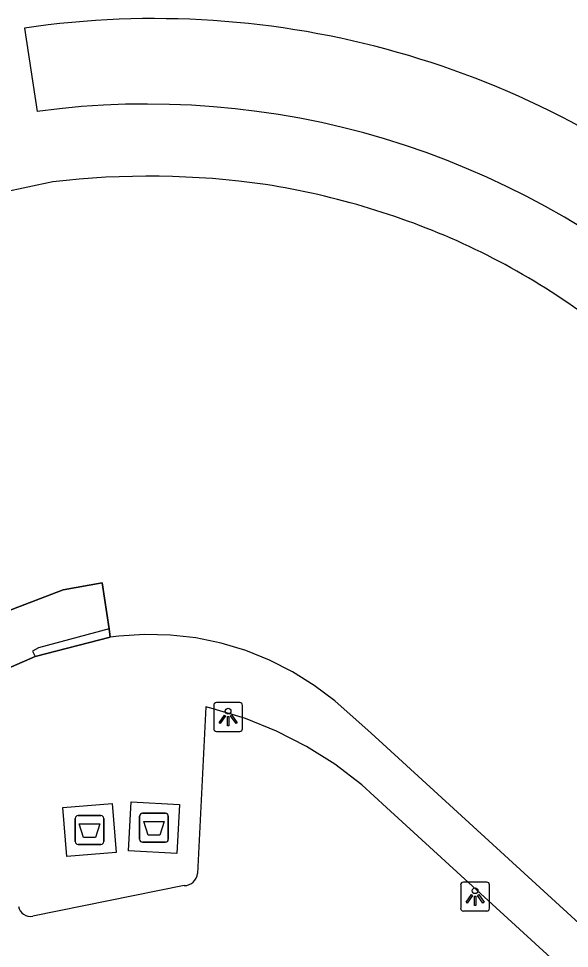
# Model space of a CAD drawing. Extents: x 162026 to 163499, y 387297 to 388169.
# Drawn here: x 162607.53 to 162626.57, y 387595.81 to 387627.92 of the extents above; entities that cross this region are included whole.
import ezdxf

# ---------------------------------------------------------------- set-up
doc = ezdxf.new("R2010")
doc.units = 0
for name, color, linetype in [('IMGEO_Afval_apart_plaats', 7, 'Continuous'), ('IMGEO_Lichtpunt', 7, 'Continuous'), ('IMGEO_Pand', 7, 'Continuous'), ('IMGEO_Pand_overbouw', 7, 'Continuous'), ('IMGEO_Voetpad_gesloten', 7, 'Continuous'), ('IMGEO_Voetpad_open', 7, 'Continuous')]:
    doc.layers.add(name, color=color, linetype=linetype)

msp = doc.modelspace()

# ---------------------------------------------------------------- linework, layer by layer
at = {"layer": 'IMGEO_Afval_apart_plaats'}
for p, q in [((162609.486, 387599.5), (162609.486, 387600.3)), ((162609.486, 387600.3), (162609.486, 387599.5)), ((162609.586, 387600.4), (162610.376, 387600.4)), ((162610.376, 387600.4), (162609.586, 387600.4)), ((162610.476, 387600.3), (162610.476, 387599.5)), ((162610.476, 387599.5), (162610.476, 387600.3)), ((162611.714, 387599.579), (162611.714, 387600.379)), ((162611.714, 387600.379), (162611.714, 387599.579)), ((162611.814, 387600.479), (162612.604, 387600.479)), ((162612.604, 387600.479), (162611.814, 387600.479)), ((162612.704, 387600.379), (162612.704, 387599.579)), ((162612.704, 387599.579), (162612.704, 387600.379)), ((162610.376, 387599.4), (162609.586, 387599.4)), ((162609.586, 387599.4), (162610.376, 387599.4)), ((162612.604, 387599.479), (162611.814, 387599.479)), ((162611.814, 387599.479), (162612.604, 387599.479))]:
    msp.add_line(p, q, dxfattribs=at)
for points in [[(162609.629, 387600.114), (162610.333, 387600.114), (162610.184, 387599.644), (162609.778, 387599.644), (162609.629, 387600.114)], [(162611.857, 387600.193), (162612.561, 387600.193), (162612.412, 387599.723), (162612.006, 387599.723), (162611.857, 387600.193)]]:
    msp.add_lwpolyline(points, dxfattribs=at)
for centre, start, end in [((162609.586, 387600.3), 90, 180), ((162609.586, 387600.3), 90, 180), ((162610.376, 387600.3), 0, 90), ((162610.376, 387600.3), 360, 90), ((162611.814, 387600.379), 90, 180), ((162611.814, 387600.379), 90, 180), ((162612.604, 387600.379), 0, 90), ((162612.604, 387600.379), 360, 90), ((162609.586, 387599.5), 180, 270), ((162609.586, 387599.5), 180, 270), ((162610.376, 387599.5), 270, 0), ((162610.376, 387599.5), 270, 0), ((162611.814, 387599.579), 180, 270), ((162611.814, 387599.579), 180, 270), ((162612.604, 387599.579), 270, 0), ((162612.604, 387599.579), 270, 0)]:
    msp.add_arc(centre, 0.1, start, end, dxfattribs=at)
at = {"layer": 'IMGEO_Lichtpunt'}
for p, q in [((162614.275, 387604.206), (162614.275, 387603.399)), ((162614.275, 387604.206), (162614.275, 387603.399)), ((162615.177, 387604.301), (162614.369, 387604.301)), ((162615.177, 387604.301), (162614.369, 387604.301)), ((162615.271, 387603.399), (162615.271, 387604.206)), ((162615.271, 387603.399), (162615.271, 387604.206)), ((162614.369, 387603.305), (162615.177, 387603.305)), ((162614.369, 387603.305), (162615.177, 387603.305)), ((162623.716, 387598.099), (162622.908, 387598.099)), ((162623.716, 387598.099), (162622.908, 387598.099)), ((162622.814, 387598.004), (162622.814, 387597.197)), ((162622.814, 387598.004), (162622.814, 387597.197)), ((162623.81, 387597.197), (162623.81, 387598.004)), ((162623.81, 387597.197), (162623.81, 387598.004)), ((162622.908, 387597.103), (162623.716, 387597.103)), ((162622.908, 387597.103), (162623.716, 387597.103))]:
    msp.add_line(p, q, dxfattribs=at)
for points in [[(162614.649, 387603.87), (162614.688, 387603.842), (162614.5, 387603.58), (162614.462, 387603.607), (162614.649, 387603.87)], [(162614.751, 387603.822), (162614.798, 387603.822), (162614.798, 387603.5), (162614.751, 387603.5), (162614.751, 387603.822)], [(162614.861, 387603.842), (162614.899, 387603.869), (162615.086, 387603.607), (162615.047, 387603.579), (162614.861, 387603.842)], [(162623.188, 387597.668), (162623.227, 387597.64), (162623.039, 387597.378), (162623.001, 387597.405), (162623.188, 387597.668)], [(162623.29, 387597.62), (162623.337, 387597.62), (162623.337, 387597.298), (162623.29, 387597.298), (162623.29, 387597.62)], [(162623.4, 387597.64), (162623.438, 387597.667), (162623.625, 387597.405), (162623.586, 387597.377), (162623.4, 387597.64)]]:
    msp.add_lwpolyline(points, dxfattribs=at)
for centre in [(162614.774, 387604.004), (162623.313, 387597.802)]:
    msp.add_circle(centre, 0.0994, dxfattribs=at)
for centre, start, end in [((162614.369, 387604.206), 90, 180), ((162614.369, 387604.206), 90, 180), ((162615.177, 387604.206), 0, 90), ((162615.177, 387604.206), 0, 90), ((162614.369, 387603.399), 180, 270), ((162614.369, 387603.399), 180, 270), ((162615.177, 387603.399), 270, 0), ((162615.177, 387603.399), 270, 360), ((162622.908, 387598.004), 90, 180), ((162622.908, 387598.004), 90, 180), ((162623.716, 387598.004), 0, 90), ((162623.716, 387598.004), 0, 90), ((162622.908, 387597.197), 180, 270), ((162622.908, 387597.197), 180, 270), ((162623.716, 387597.197), 270, 0), ((162623.716, 387597.197), 270, 360)]:
    msp.add_arc(centre, 0.0946, start, end, dxfattribs=at)
at = {"layer": 'IMGEO_Pand'}
for points in [[(162608.71, 387622.287), (162606.105, 387621.74)], [(162601.503, 387605.002), (162607.351, 387607.541), (162609.072, 387608.191), (162610.417, 387608.442), (162610.657, 387606.848)], [(162610.657, 387606.848), (162610.697, 387606.556)], [(162655.449, 387591.977), (162655.373, 387591.894), (162653.295, 387589.617), (162651.211, 387587.339), (162644.805, 387580.317), (162619.723, 387603.246), (162618.46, 387604.358), (162617.752, 387604.895), (162616.999, 387605.367), (162616.207, 387605.77), (162615.381, 387606.1), (162614.53, 387606.355), (162613.659, 387606.534), (162612.776, 387606.633), (162611.888, 387606.654), (162611.001, 387606.595), (162610.697, 387606.556)]]:
    msp.add_lwpolyline(points, dxfattribs=at)
for centre, radius, start, end in [((162612.032, 387594.127), 28.355, 81.823, 96.7281), ((162611.995, 387596.122), 26.387, 65.0847, 81.1263), ((162612.44, 387597.455), 24.992, 47.7529, 64.7248)]:
    msp.add_arc(centre, radius, start, end, dxfattribs=at)
at = {"layer": 'IMGEO_Pand_overbouw'}
msp.add_lwpolyline([(162592.789, 387599.235), (162597.024, 387601.076), (162598.221, 387601.596), (162600.425, 387602.554), (162600.804, 387602.719), (162608.107, 387605.894), (162610.697, 387606.556), (162610.657, 387606.848), (162610.417, 387608.442), (162609.072, 387608.191), (162607.351, 387607.541), (162601.503, 387605.002), (162600.653, 387604.649), (162601.647, 387614.819), (162603.732, 387615.724), (162602.866, 387617.813), (162601.892, 387620.163), (162600.11, 387619.387), (162599.715, 387619.215), (162598.837, 387618.833), (162589.229, 387614.65), (162562.047, 387602.816)], dxfattribs=at)
at = {"layer": 'IMGEO_Voetpad_gesloten'}
for points in [[(162609.2, 387598.982), (162609.059, 387600.676), (162610.763, 387600.818), (162610.904, 387599.124), (162609.2, 387598.982)], [(162611.327, 387599.177), (162611.423, 387600.874), (162613.091, 387600.78), (162612.995, 387599.083), (162611.327, 387599.177)]]:
    msp.add_lwpolyline(points, dxfattribs=at)
at = {"layer": 'IMGEO_Voetpad_open'}
for points in [[(162607.73, 387627.597), (162608.176, 387624.721)], [(162610.657, 387606.848), (162608.221, 387606.193), (162608.014, 387606.072), (162608.107, 387605.894)], [(162610.697, 387606.556), (162608.107, 387605.894)], [(162608.107, 387605.894), (162600.804, 387602.719)], [(162644.462, 387578.551), (162620.25, 387600.678), (162619.392, 387601.463), (162618.468, 387602.169), (162617.484, 387602.789), (162616.449, 387603.319), (162615.37, 387603.754), (162614.258, 387604.091), (162614.006, 387604.153), (162613.715, 387598.403)], [(162613.259, 387597.979), (162608.018, 387596.923)]]:
    msp.add_lwpolyline(points, dxfattribs=at)
for centre, radius, start, end in [((162612.221, 387597.013), 30.912, 50.0721, 98.354), ((162611.971, 387596.398), 28.576, 48.9553, 97.6322), ((162613.25, 387598.446), 0.467, 271.1228, 354.7121), ((162607.937, 387597.328), 0.413, 189.0683, 281.3102)]:
    msp.add_arc(centre, radius, start, end, dxfattribs=at)

doc.saveas('drawing.dxf')
